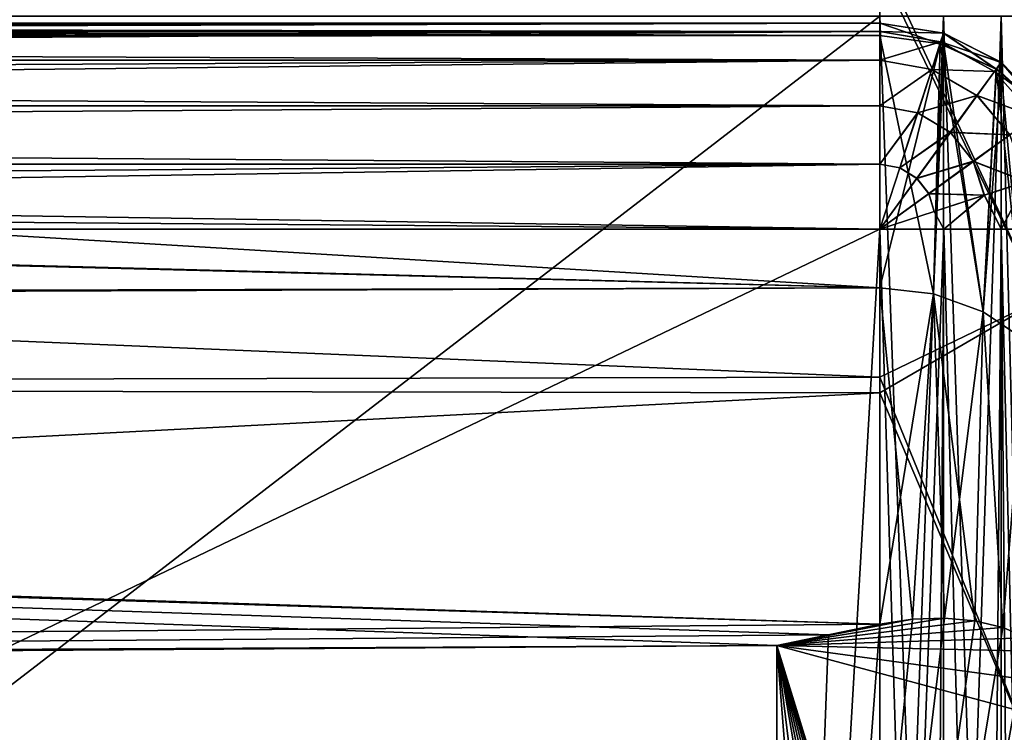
# Model space of a CAD drawing. Header units: millimetres. Extents: x -143 to 143, y -35 to 35.
# Tile 531 of 533: x 136.28 to 141.05, y 14 to 17.46. Entities that reach past the tile are written whole.
import ezdxf

# ---------------------------------------------------------------- set-up
doc = ezdxf.new("R2010")
doc.units = ezdxf.units.MM
doc.header["$LTSCALE"] = 65.185185
for name, color, linetype in [('1126', 7, 'CONTINUOUS'), ('1137', 7, 'CONTINUOUS'), ('1138', 7, 'CONTINUOUS'), ('1141', 7, 'CONTINUOUS'), ('1147', 7, 'CONTINUOUS'), ('1151', 7, 'CONTINUOUS'), ('1301', 7, 'CONTINUOUS'), ('1323', 7, 'CONTINUOUS'), ('1450', 7, 'CONTINUOUS'), ('1452', 7, 'CONTINUOUS'), ('1701', 7, 'CONTINUOUS'), ('1702', 7, 'CONTINUOUS'), ('1703', 7, 'CONTINUOUS'), ('1704', 7, 'CONTINUOUS'), ('1705', 7, 'CONTINUOUS'), ('1732', 7, 'CONTINUOUS'), ('1733', 7, 'CONTINUOUS'), ('1734', 7, 'CONTINUOUS'), ('1741', 7, 'CONTINUOUS'), ('1742', 7, 'CONTINUOUS'), ('1743', 7, 'CONTINUOUS'), ('1744', 7, 'CONTINUOUS'), ('1745', 7, 'CONTINUOUS'), ('849', 7, 'CONTINUOUS')]:
    doc.layers.add(name, color=color, linetype=linetype)

msp = doc.modelspace()

# ---------------------------------------------------------------- linework, layer by layer
at = {"layer": '1126', "linetype": 'CONTINUOUS'}
for points in [[(140.45, 17.4714, 2), (140.7581, 17.4714, 1.9513), (140.45, 9, 2), (140.45, 17.4714, 2)], [(140.45, 9, 2), (140.7581, 17.4714, 1.9513), (140.7581, 9, 1.9513), (140.45, 9, 2)], [(140.7581, 17.4714, 1.9513), (141.0373, 17.4714, 1.8094), (140.7581, 9, 1.9513), (140.7581, 17.4714, 1.9513)], [(140.7581, 9, 1.9513), (141.0373, 17.4714, 1.8094), (141.0373, 9, 1.8094), (140.7581, 9, 1.9513)], [(141.0373, 17.4714, 1.8094), (141.2588, 17.4714, 1.588), (141.0373, 9, 1.8094), (141.0373, 17.4714, 1.8094)], [(141.0373, 9, 1.8094), (141.2588, 17.4714, 1.588), (141.2588, 9, 1.588), (141.0373, 9, 1.8094)]]:
    msp.add_3dface(points, dxfattribs=at)
at = {"layer": '1137', "linetype": 'CONTINUOUS'}
for points in [[(93.65, 16.0313, 9.233), (93.65, 17.3888, 6.3151), (140.45, 16.1549, 9.0149), (93.65, 16.0313, 9.233)], [(140.45, 16.1549, 9.0149), (93.65, 17.3888, 6.3151), (120.15, 17.3787, 6.3429), (140.45, 16.1549, 9.0149)], [(140.45, 17.3787, 6.3429), (140.45, 16.1549, 9.0149), (120.15, 17.3787, 6.3429), (140.45, 17.3787, 6.3429)], [(140.45, 14.5235, 11.4594), (93.65, 16.0313, 9.233), (140.45, 16.1549, 9.0149), (140.45, 14.5235, 11.4594)], [(93.65, 14.1886, 11.8715), (93.65, 16.0313, 9.233), (139.95, 14.419, 11.5906), (93.65, 14.1886, 11.8715)], [(139.95, 14.419, 11.5906), (93.65, 16.0313, 9.233), (140.2001, 14.4714, 11.5251), (139.95, 14.419, 11.5906)], [(140.2001, 14.4714, 11.5251), (93.65, 16.0313, 9.233), (140.45, 14.5235, 11.4594), (140.2001, 14.4714, 11.5251)], [(93.65, 14.1886, 11.8715), (139.95, 14.419, 11.5906), (139.95, 13.0815, 13.0815), (93.65, 14.1886, 11.8715)], [(93.65, 11.9166, 14.1508), (93.65, 14.1886, 11.8715), (139.95, 13.0815, 13.0815), (93.65, 11.9166, 14.1508)]]:
    msp.add_3dface(points, dxfattribs=at)
at = {"layer": '1138', "linetype": 'CONTINUOUS'}
for points in [[(140.9105, 14.5387, 11.2575), (139.95, 14.419, 11.5906), (140.7634, 14.5526, 11.3407), (140.9105, 14.5387, 11.2575)], [(140.7634, 14.5526, 11.3407), (139.95, 14.419, 11.5906), (140.6084, 14.5474, 11.4086), (140.7634, 14.5526, 11.3407)], [(139.95, 14.419, 11.5906), (140.45, 14.5235, 11.4594), (140.6084, 14.5474, 11.4086), (139.95, 14.419, 11.5906)], [(141.0457, 14.5063, 11.1613), (139.95, 14.419, 11.5906), (140.9105, 14.5387, 11.2575), (141.0457, 14.5063, 11.1613)], [(139.95, 14.419, 11.5906), (140.2001, 14.4714, 11.5251), (140.45, 14.5235, 11.4594), (139.95, 14.419, 11.5906)], [(141.1652, 14.4563, 11.055), (139.95, 14.419, 11.5906), (141.0457, 14.5063, 11.1613), (141.1652, 14.4563, 11.055)], [(141.2661, 14.3906, 10.9417), (139.95, 14.419, 11.5906), (141.1652, 14.4563, 11.055), (141.2661, 14.3906, 10.9417)], [(141.45, 14.0152, 10.4797), (141.45, 9.5355, 6), (139.95, 14.419, 11.5906), (141.45, 14.0152, 10.4797)], [(141.45, 14.0152, 10.4797), (139.95, 14.419, 11.5906), (141.4038, 14.2204, 10.7066), (141.45, 14.0152, 10.4797)], [(139.95, 14.419, 11.5906), (141.45, 9.5355, 6), (141.436, 9.3622, 5.8333), (139.95, 14.419, 11.5906)], [(141.4038, 14.2204, 10.7066), (139.95, 14.419, 11.5906), (141.2661, 14.3906, 10.9417), (141.4038, 14.2204, 10.7066)], [(139.95, 7.8284, 5), (139.95, 14.419, 11.5906), (140.45, 8.0641, 5), (139.95, 7.8284, 5)], [(140.45, 8.0641, 5), (139.95, 14.419, 11.5906), (140.7033, 8.2162, 5.0326), (140.45, 8.0641, 5)], [(140.7033, 8.2162, 5.0326), (139.95, 14.419, 11.5906), (140.9708, 8.456, 5.1463), (140.7033, 8.2162, 5.0326)], [(140.9708, 8.456, 5.1463), (139.95, 14.419, 11.5906), (141.1015, 8.6126, 5.2414), (140.9708, 8.456, 5.1463)], [(141.1015, 8.6126, 5.2414), (139.95, 14.419, 11.5906), (141.2201, 8.7892, 5.3621), (141.1015, 8.6126, 5.2414)], [(141.2201, 8.7892, 5.3621), (139.95, 14.419, 11.5906), (141.319, 8.9791, 5.5053), (141.2201, 8.7892, 5.3621)], [(141.319, 8.9791, 5.5053), (139.95, 14.419, 11.5906), (141.3922, 9.1733, 5.665), (141.319, 8.9791, 5.5053)], [(141.3922, 9.1733, 5.665), (139.95, 14.419, 11.5906), (141.436, 9.3622, 5.8333), (141.3922, 9.1733, 5.665)]]:
    msp.add_3dface(points, dxfattribs=at)
at = {"layer": '1141', "linetype": 'CONTINUOUS'}
for points in [[(140.45, 16.1549, 9.0149), (140.45, 17.3787, 6.3429), (140.7421, 17.3377, 6.3279), (140.45, 16.1549, 9.0149)], [(140.7088, 16.1252, 8.9983), (140.45, 16.1549, 9.0149), (140.7421, 17.3377, 6.3279), (140.7088, 16.1252, 8.9983)], [(140.7588, 17.3328, 6.3261), (140.7088, 16.1252, 8.9983), (140.7421, 17.3377, 6.3279), (140.7588, 17.3328, 6.3261)], [(140.95, 16.0379, 8.9496), (140.7088, 16.1252, 8.9983), (140.7588, 17.3328, 6.3261), (140.95, 16.0379, 8.9496)], [(141.0143, 17.2148, 6.283), (140.95, 16.0379, 8.9496), (140.7588, 17.3328, 6.3261), (141.0143, 17.2148, 6.283)], [(141.0376, 17.1994, 6.2774), (140.95, 16.0379, 8.9496), (141.0143, 17.2148, 6.283), (141.0376, 17.1994, 6.2774)], [(141.1571, 15.8992, 8.8721), (140.95, 16.0379, 8.9496), (141.0376, 17.1994, 6.2774), (141.1571, 15.8992, 8.8721)], [(141.2417, 17.0131, 6.2094), (141.1571, 15.8992, 8.8721), (141.0376, 17.1994, 6.2774), (141.2417, 17.0131, 6.2094)], [(140.45, 14.5235, 11.4594), (140.45, 16.1549, 9.0149), (140.7088, 16.1252, 8.9983), (140.45, 14.5235, 11.4594)], [(140.6084, 14.5474, 11.4086), (140.45, 14.5235, 11.4594), (140.7088, 16.1252, 8.9983), (140.6084, 14.5474, 11.4086)], [(140.7634, 14.5526, 11.3407), (140.6084, 14.5474, 11.4086), (140.7088, 16.1252, 8.9983), (140.7634, 14.5526, 11.3407)], [(140.95, 16.0379, 8.9496), (140.7634, 14.5526, 11.3407), (140.7088, 16.1252, 8.9983), (140.95, 16.0379, 8.9496)], [(140.9105, 14.5387, 11.2575), (140.7634, 14.5526, 11.3407), (140.95, 16.0379, 8.9496), (140.9105, 14.5387, 11.2575)], [(141.0457, 14.5063, 11.1613), (140.9105, 14.5387, 11.2575), (140.95, 16.0379, 8.9496), (141.0457, 14.5063, 11.1613)], [(141.1571, 15.8992, 8.8721), (141.0457, 14.5063, 11.1613), (140.95, 16.0379, 8.9496), (141.1571, 15.8992, 8.8721)], [(141.1652, 14.4563, 11.055), (141.0457, 14.5063, 11.1613), (141.1571, 15.8992, 8.8721), (141.1652, 14.4563, 11.055)]]:
    msp.add_3dface(points, dxfattribs=at)
at = {"layer": '1147', "linetype": 'CONTINUOUS'}
for points in [[(139.95, 11.5906, -14.419), (139.95, 14.419, -11.5906), (139.95, 13.0815, -13.0815), (139.95, 11.5906, -14.419)], [(139.95, 14.419, -11.5906), (139.95, 11.5906, -14.419), (139.95, 4.1417, -6.9701), (139.95, 14.419, -11.5906)], [(139.95, 14.419, -11.5906), (139.95, 4.1417, -6.9701), (139.95, 7.8284, -5), (139.95, 14.419, -11.5906)]]:
    msp.add_3dface(points, dxfattribs=at)
at = {"layer": '1151', "linetype": 'CONTINUOUS'}
for points in [[(140.45, 17.3787, -6.3429), (140.45, 16.1549, -9.0149), (140.7088, 16.1252, -8.9983), (140.45, 17.3787, -6.3429)], [(140.45, 17.3787, -6.3429), (140.7088, 16.1252, -8.9983), (140.7412, 17.338, -6.328), (140.45, 17.3787, -6.3429)], [(140.7088, 16.1252, -8.9983), (140.95, 16.0379, -8.9496), (140.7412, 17.338, -6.328), (140.7088, 16.1252, -8.9983)], [(140.7412, 17.338, -6.328), (140.95, 16.0379, -8.9496), (140.7588, 17.3328, -6.3261), (140.7412, 17.338, -6.328)], [(140.7588, 17.3328, -6.3261), (140.95, 16.0379, -8.9496), (141.0136, 17.2153, -6.2832), (140.7588, 17.3328, -6.3261)], [(140.95, 16.0379, -8.9496), (141.1571, 15.8992, -8.8721), (141.0136, 17.2153, -6.2832), (140.95, 16.0379, -8.9496)], [(141.0136, 17.2153, -6.2832), (141.1571, 15.8992, -8.8721), (141.0376, 17.1994, -6.2774), (141.0136, 17.2153, -6.2832)], [(141.0376, 17.1994, -6.2774), (141.1571, 15.8992, -8.8721), (141.2411, 17.0138, -6.2097), (141.0376, 17.1994, -6.2774)], [(140.45, 16.1549, -9.0149), (140.45, 14.5235, -11.4594), (140.6084, 14.5474, -11.4086), (140.45, 16.1549, -9.0149)], [(140.45, 16.1549, -9.0149), (140.6084, 14.5474, -11.4086), (140.7088, 16.1252, -8.9983), (140.45, 16.1549, -9.0149)], [(140.6084, 14.5474, -11.4086), (140.7634, 14.5526, -11.3407), (140.7088, 16.1252, -8.9983), (140.6084, 14.5474, -11.4086)], [(140.7634, 14.5526, -11.3407), (140.9106, 14.5387, -11.2574), (140.7088, 16.1252, -8.9983), (140.7634, 14.5526, -11.3407)], [(140.7088, 16.1252, -8.9983), (140.9106, 14.5387, -11.2574), (140.95, 16.0379, -8.9496), (140.7088, 16.1252, -8.9983)], [(140.9106, 14.5387, -11.2574), (141.0458, 14.5063, -11.1613), (140.95, 16.0379, -8.9496), (140.9106, 14.5387, -11.2574)], [(140.95, 16.0379, -8.9496), (141.0458, 14.5063, -11.1613), (141.1571, 15.8992, -8.8721), (140.95, 16.0379, -8.9496)], [(141.0458, 14.5063, -11.1613), (141.1654, 14.4563, -11.0549), (141.1571, 15.8992, -8.8721), (141.0458, 14.5063, -11.1613)]]:
    msp.add_3dface(points, dxfattribs=at)
at = {"layer": '1301', "linetype": 'CONTINUOUS'}
for points in [[(93.65, 15.7278, -13.1487), (93.65, 17.7674, -10.2259), (140.45, 17.7043, -10.3348), (93.65, 15.7278, -13.1487)], [(140.45, 15.6449, -13.2472), (93.65, 15.7278, -13.1487), (140.45, 17.7043, -10.3348), (140.45, 15.6449, -13.2472)], [(93.65, 13.2127, -15.674), (93.65, 15.7278, -13.1487), (140.45, 15.6449, -13.2472), (93.65, 13.2127, -15.674)], [(140.45, 13.1119, -15.7584), (93.65, 13.2127, -15.674), (140.45, 15.6449, -13.2472), (140.45, 13.1119, -15.7584)]]:
    msp.add_3dface(points, dxfattribs=at)
at = {"layer": '1323', "linetype": 'CONTINUOUS'}
for points in [[(140.45, 15.7207, 13.1571), (140.45, 17.7633, 10.233), (93.65, 17.6834, 10.3705), (140.45, 15.7207, 13.1571)], [(93.65, 15.62, 13.2765), (140.45, 15.7207, 13.1571), (93.65, 17.6834, 10.3705), (93.65, 15.62, 13.2765)], [(140.45, 13.2022, 15.6829), (140.45, 15.7207, 13.1571), (93.65, 15.62, 13.2765), (140.45, 13.2022, 15.6829)], [(93.65, 13.0844, 15.7813), (140.45, 13.2022, 15.6829), (93.65, 15.62, 13.2765), (93.65, 13.0844, 15.7813)]]:
    msp.add_3dface(points, dxfattribs=at)
at = {"layer": '1450', "linetype": 'CONTINUOUS'}
for points in [[(141.2265, 17.9393, 9.7083), (140.45, 17.7633, 10.233), (141.2265, 16.0967, 12.5286), (141.2265, 17.9393, 9.7083)], [(140.45, 17.7633, 10.233), (140.45, 15.7207, 13.1571), (141.2265, 16.0967, 12.5286), (140.45, 17.7633, 10.233)], [(141.2265, 16.0967, 12.5286), (140.45, 15.7207, 13.1571), (141.2265, 13.815, 15.0071), (141.2265, 16.0967, 12.5286)], [(140.45, 15.7207, 13.1571), (140.45, 13.2022, 15.6829), (141.2265, 13.815, 15.0071), (140.45, 15.7207, 13.1571)]]:
    msp.add_3dface(points, dxfattribs=at)
at = {"layer": '1452', "linetype": 'CONTINUOUS'}
for points in [[(141.2265, 16.0967, -12.5286), (140.45, 17.7043, -10.3348), (141.2265, 17.9393, -9.7083), (141.2265, 16.0967, -12.5286)], [(140.45, 15.6449, -13.2472), (140.45, 17.7043, -10.3348), (141.2265, 16.0967, -12.5286), (140.45, 15.6449, -13.2472)], [(141.2265, 13.815, -15.0071), (140.45, 15.6449, -13.2472), (141.2265, 16.0967, -12.5286), (141.2265, 13.815, -15.0071)], [(140.45, 13.1119, -15.7584), (140.45, 15.6449, -13.2472), (141.2265, 13.815, -15.0071), (140.45, 13.1119, -15.7584)]]:
    msp.add_3dface(points, dxfattribs=at)
at = {"layer": '1701', "linetype": 'CONTINUOUS'}
for points in [[(139.95, 7.8284, -5), (120.15, 6.7082, -5), (140.45, 16.4393, -5), (139.95, 7.8284, -5)], [(120.15, 6.7082, -5), (120.15, 16.4393, -5), (140.45, 16.4393, -5), (120.15, 6.7082, -5)], [(140.45, 8.0641, -5), (139.95, 7.8284, -5), (140.45, 16.4393, -5), (140.45, 8.0641, -5)]]:
    msp.add_3dface(points, dxfattribs=at)
at = {"layer": '1702', "linetype": 'CONTINUOUS'}
for points in [[(139.95, 7.8284, -5), (140.9106, 14.5387, -11.2574), (140.7634, 14.5526, -11.3407), (139.95, 7.8284, -5)], [(139.95, 7.8284, -5), (140.7634, 14.5526, -11.3407), (140.6084, 14.5474, -11.4086), (139.95, 7.8284, -5)], [(140.45, 14.5235, -11.4594), (139.95, 7.8284, -5), (140.6084, 14.5474, -11.4086), (140.45, 14.5235, -11.4594)], [(139.95, 7.8284, -5), (141.0458, 14.5063, -11.1613), (140.9106, 14.5387, -11.2574), (139.95, 7.8284, -5)], [(140.45, 14.5235, -11.4594), (140.2001, 14.4714, -11.5251), (139.95, 7.8284, -5), (140.45, 14.5235, -11.4594)], [(139.95, 7.8284, -5), (141.1654, 14.4563, -11.0549), (141.0458, 14.5063, -11.1613), (139.95, 7.8284, -5)], [(140.2001, 14.4714, -11.5251), (139.95, 14.419, -11.5906), (139.95, 7.8284, -5), (140.2001, 14.4714, -11.5251)], [(139.95, 7.8284, -5), (141.2663, 14.3905, -10.9415), (141.1654, 14.4563, -11.0549), (139.95, 7.8284, -5)], [(139.95, 7.8284, -5), (141.4039, 14.2202, -10.7064), (141.2663, 14.3905, -10.9415), (139.95, 7.8284, -5)], [(139.95, 7.8284, -5), (141.45, 14.0152, -10.4797), (141.4039, 14.2202, -10.7064), (139.95, 7.8284, -5)], [(141.45, 9.5355, -6), (141.45, 14.0152, -10.4797), (139.95, 7.8284, -5), (141.45, 9.5355, -6)]]:
    msp.add_3dface(points, dxfattribs=at)
at = {"layer": '1703', "linetype": 'CONTINUOUS'}
for points in [[(140.45, 8.0641, -5), (140.45, 16.4393, -5), (140.759, 16.4393, -5.0489), (140.45, 8.0641, -5)], [(140.7033, 8.2162, -5.0326), (140.45, 8.0641, -5), (140.759, 16.4393, -5.0489), (140.7033, 8.2162, -5.0326)], [(140.9708, 8.456, -5.1463), (140.7033, 8.2162, -5.0326), (140.759, 16.4393, -5.0489), (140.9708, 8.456, -5.1463)], [(141.0378, 16.4393, -5.191), (140.9708, 8.456, -5.1463), (140.759, 16.4393, -5.0489), (141.0378, 16.4393, -5.191)], [(141.1015, 8.6126, -5.2414), (140.9708, 8.456, -5.1463), (141.0378, 16.4393, -5.191), (141.1015, 8.6126, -5.2414)], [(141.259, 16.4393, -5.4122), (141.1015, 8.6126, -5.2414), (141.0378, 16.4393, -5.191), (141.259, 16.4393, -5.4122)]]:
    msp.add_3dface(points, dxfattribs=at)
at = {"layer": '1704', "linetype": 'CONTINUOUS'}
for points in [[(140.45, 17.3787, -6.3429), (140.7412, 17.338, -6.328), (140.45, 17.4388, -6.0298), (140.45, 17.3787, -6.3429)], [(140.7412, 17.338, -6.328), (140.7581, 17.3905, -6.0159), (140.45, 17.4388, -6.0298), (140.7412, 17.338, -6.328)], [(140.45, 17.4388, -6.0298), (140.7581, 17.3905, -6.0159), (140.45, 17.3974, -5.7138), (140.45, 17.4388, -6.0298)], [(140.7581, 17.3905, -6.0159), (140.7442, 17.3477, -5.7031), (140.45, 17.3974, -5.7138), (140.7581, 17.3905, -6.0159)], [(140.45, 17.3974, -5.7138), (140.7442, 17.3477, -5.7031), (140.45, 17.2587, -5.4268), (140.45, 17.3974, -5.7138)], [(140.7412, 17.338, -6.328), (141.0136, 17.2153, -6.2832), (140.7581, 17.3905, -6.0159), (140.7412, 17.338, -6.328)], [(140.7442, 17.3477, -5.7031), (140.7581, 17.3905, -6.0159), (141.0371, 17.2484, -5.9764), (140.7442, 17.3477, -5.7031)], [(140.7581, 17.3905, -6.0159), (141.0136, 17.2153, -6.2832), (141.0371, 17.2484, -5.9764), (140.7581, 17.3905, -6.0159)], [(140.7442, 17.3477, -5.7031), (140.701, 17.2142, -5.42), (140.45, 17.2587, -5.4268), (140.7442, 17.3477, -5.7031)], [(140.701, 17.2142, -5.42), (140.7442, 17.3477, -5.7031), (141.005, 17.2042, -5.6731), (140.701, 17.2142, -5.42)], [(140.7412, 17.338, -6.328), (140.7588, 17.3328, -6.3261), (141.0136, 17.2153, -6.2832), (140.7412, 17.338, -6.328)], [(141.005, 17.2042, -5.6731), (140.7442, 17.3477, -5.7031), (141.0371, 17.2484, -5.9764), (141.005, 17.2042, -5.6731)], [(140.45, 17.2587, -5.4268), (140.701, 17.2142, -5.42), (140.45, 17.0367, -5.1981), (140.45, 17.2587, -5.4268)], [(141.005, 17.2042, -5.6731), (141.0371, 17.2484, -5.9764), (141.2558, 17.0251, -5.9136), (141.005, 17.2042, -5.6731)], [(141.0136, 17.2153, -6.2832), (141.2411, 17.0138, -6.2097), (141.0371, 17.2484, -5.9764), (141.0136, 17.2153, -6.2832)], [(141.0371, 17.2484, -5.9764), (141.2411, 17.0138, -6.2097), (141.2558, 17.0251, -5.9136), (141.0371, 17.2484, -5.9764)], [(140.701, 17.2142, -5.42), (140.6327, 17.0033, -5.1947), (140.45, 17.0367, -5.1981), (140.701, 17.2142, -5.42)], [(140.6327, 17.0033, -5.1947), (140.701, 17.2142, -5.42), (140.9202, 17.0873, -5.4008), (140.6327, 17.0033, -5.1947)], [(140.9202, 17.0873, -5.4008), (140.701, 17.2142, -5.42), (141.005, 17.2042, -5.6731), (140.9202, 17.0873, -5.4008)], [(140.9202, 17.0873, -5.4008), (141.005, 17.2042, -5.6731), (141.2001, 16.9846, -5.6259), (140.9202, 17.0873, -5.4008)], [(141.2001, 16.9846, -5.6259), (141.005, 17.2042, -5.6731), (141.2558, 17.0251, -5.9136), (141.2001, 16.9846, -5.6259)], [(141.0136, 17.2153, -6.2832), (141.0376, 17.1994, -6.2774), (141.2411, 17.0138, -6.2097), (141.0136, 17.2153, -6.2832)], [(140.7907, 16.9088, -5.1855), (140.6327, 17.0033, -5.1947), (140.9202, 17.0873, -5.4008), (140.7907, 16.9088, -5.1855)], [(140.7907, 16.9088, -5.1855), (140.9202, 17.0873, -5.4008), (141.0788, 16.8964, -5.371), (140.7907, 16.9088, -5.1855)], [(141.0788, 16.8964, -5.371), (140.9202, 17.0873, -5.4008), (141.2001, 16.9846, -5.6259), (141.0788, 16.8964, -5.371)], [(140.45, 17.0367, -5.1981), (140.6327, 17.0033, -5.1947), (140.45, 16.754, -5.0508), (140.45, 17.0367, -5.1981)], [(140.6327, 17.0033, -5.1947), (140.5461, 16.7361, -5.0499), (140.45, 16.754, -5.0508), (140.6327, 17.0033, -5.1947)], [(140.5461, 16.7361, -5.0499), (140.6327, 17.0033, -5.1947), (140.7907, 16.9088, -5.1855), (140.5461, 16.7361, -5.0499)], [(140.6288, 16.6858, -5.0475), (140.5461, 16.7361, -5.0499), (140.7907, 16.9088, -5.1855), (140.6288, 16.6858, -5.0475)], [(140.6288, 16.6858, -5.0475), (140.7907, 16.9088, -5.1855), (140.9025, 16.7683, -5.1711), (140.6288, 16.6858, -5.0475)], [(140.9025, 16.7683, -5.1711), (140.7907, 16.9088, -5.1855), (141.0788, 16.8964, -5.371), (140.9025, 16.7683, -5.1711)], [(140.9025, 16.7683, -5.1711), (141.0788, 16.8964, -5.371), (141.159, 16.6697, -5.3335), (140.9025, 16.7683, -5.1711)], [(140.6866, 16.6113, -5.0437), (140.6288, 16.6858, -5.0475), (140.9025, 16.7683, -5.1711), (140.6866, 16.6113, -5.0437)], [(140.6866, 16.6113, -5.0437), (140.9025, 16.7683, -5.1711), (140.9559, 16.6037, -5.1532), (140.6866, 16.6113, -5.0437)], [(140.9559, 16.6037, -5.1532), (140.9025, 16.7683, -5.1711), (141.159, 16.6697, -5.3335), (140.9559, 16.6037, -5.1532)], [(140.5461, 16.7361, -5.0499), (140.45, 16.4393, -5), (140.45, 16.754, -5.0508), (140.5461, 16.7361, -5.0499)], [(140.45, 16.4393, -5), (140.5461, 16.7361, -5.0499), (140.6288, 16.6858, -5.0475), (140.45, 16.4393, -5)], [(140.45, 16.4393, -5), (140.6288, 16.6858, -5.0475), (140.6866, 16.6113, -5.0437), (140.45, 16.4393, -5)], [(141.0378, 16.4393, -5.191), (140.9559, 16.6037, -5.1532), (141.159, 16.6697, -5.3335), (141.0378, 16.4393, -5.191)], [(141.259, 16.4393, -5.4122), (141.0378, 16.4393, -5.191), (141.159, 16.6697, -5.3335), (141.259, 16.4393, -5.4122)], [(140.45, 16.4393, -5), (140.6866, 16.6113, -5.0437), (140.7132, 16.5248, -5.0391), (140.45, 16.4393, -5)], [(140.7132, 16.5248, -5.0391), (140.6866, 16.6113, -5.0437), (140.9559, 16.6037, -5.1532), (140.7132, 16.5248, -5.0391)], [(140.759, 16.4393, -5.0489), (140.7132, 16.5248, -5.0391), (140.9559, 16.6037, -5.1532), (140.759, 16.4393, -5.0489)], [(141.0378, 16.4393, -5.191), (140.759, 16.4393, -5.0489), (140.9559, 16.6037, -5.1532), (141.0378, 16.4393, -5.191)], [(140.759, 16.4393, -5.0489), (140.45, 16.4393, -5), (140.7132, 16.5248, -5.0391), (140.759, 16.4393, -5.0489)]]:
    msp.add_3dface(points, dxfattribs=at)
at = {"layer": '1705', "linetype": 'CONTINUOUS'}
for points in [[(120.1501, 17.431, -5.8717), (140.45, 17.3974, -5.7138), (120.1498, 17.3979, -5.7152), (120.1501, 17.431, -5.8717)], [(120.15, 17.3787, -6.3429), (140.45, 17.3787, -6.3429), (140.45, 17.4388, -6.0298), (120.15, 17.3787, -6.3429)], [(120.15, 17.3787, -6.3429), (140.45, 17.4388, -6.0298), (120.1502, 17.4211, -6.19), (120.15, 17.3787, -6.3429)], [(140.45, 17.4388, -6.0298), (140.45, 17.3974, -5.7138), (120.1501, 17.431, -5.8717), (140.45, 17.4388, -6.0298)], [(120.1508, 17.4388, -6.0315), (140.45, 17.4388, -6.0298), (120.1501, 17.431, -5.8717), (120.1508, 17.4388, -6.0315)], [(120.1502, 17.4211, -6.19), (140.45, 17.4388, -6.0298), (120.1508, 17.4388, -6.0315), (120.1502, 17.4211, -6.19)], [(120.1498, 17.3979, -5.7152), (140.45, 17.3974, -5.7138), (120.15, 17.3402, -5.566), (120.1498, 17.3979, -5.7152)], [(140.45, 17.3974, -5.7138), (140.45, 17.2587, -5.4268), (120.15, 17.3402, -5.566), (140.45, 17.3974, -5.7138)], [(120.15, 17.3402, -5.566), (140.45, 17.2587, -5.4268), (120.15, 17.2594, -5.4278), (120.15, 17.3402, -5.566)], [(120.15, 17.2594, -5.4278), (140.45, 17.2587, -5.4268), (120.1499, 17.1575, -5.3041), (120.15, 17.2594, -5.4278)], [(140.45, 17.2587, -5.4268), (140.45, 17.0367, -5.1981), (120.1499, 17.1575, -5.3041), (140.45, 17.2587, -5.4268)], [(120.1499, 17.1575, -5.3041), (140.45, 17.0367, -5.1981), (120.1499, 17.0371, -5.1984), (120.1499, 17.1575, -5.3041)], [(120.1499, 17.0371, -5.1984), (140.45, 17.0367, -5.1981), (120.15, 16.9014, -5.1132), (120.1499, 17.0371, -5.1984)], [(140.45, 17.0367, -5.1981), (140.45, 16.754, -5.0508), (120.15, 16.9014, -5.1132), (140.45, 17.0367, -5.1981)], [(120.15, 16.9014, -5.1132), (140.45, 16.754, -5.0508), (120.1499, 16.7539, -5.0508), (120.15, 16.9014, -5.1132)], [(140.45, 16.754, -5.0508), (140.45, 16.4393, -5), (120.1499, 16.7539, -5.0508), (140.45, 16.754, -5.0508)], [(120.1499, 16.7539, -5.0508), (140.45, 16.4393, -5), (120.15, 16.5985, -5.0128), (120.1499, 16.7539, -5.0508)], [(140.45, 16.4393, -5), (120.15, 16.4393, -5), (120.15, 16.5985, -5.0128), (140.45, 16.4393, -5)]]:
    msp.add_3dface(points, dxfattribs=at)
at = {"layer": '1732', "linetype": 'CONTINUOUS'}
for points in [[(140.45, 17.4714, -2), (129.45, 17.4714, -2), (140.45, 9, -2), (140.45, 17.4714, -2)], [(140.45, 9, -2), (129.45, 17.4714, -2), (129.45, 9, -2), (140.45, 9, -2)]]:
    msp.add_3dface(points, dxfattribs=at)
at = {"layer": '1733', "linetype": 'CONTINUOUS'}
for points in [[(140.7581, 17.4714, -1.9513), (140.45, 17.4714, -2), (140.7581, 9, -1.9513), (140.7581, 17.4714, -1.9513)], [(140.7581, 9, -1.9513), (140.45, 17.4714, -2), (140.45, 9, -2), (140.7581, 9, -1.9513)], [(141.0373, 17.4714, -1.8094), (140.7581, 17.4714, -1.9513), (141.0373, 9, -1.8094), (141.0373, 17.4714, -1.8094)], [(141.0373, 9, -1.8094), (140.7581, 17.4714, -1.9513), (140.7581, 9, -1.9513), (141.0373, 9, -1.8094)], [(141.2588, 17.4714, -1.588), (141.0373, 17.4714, -1.8094), (141.2588, 9, -1.588), (141.2588, 17.4714, -1.588)], [(141.2588, 9, -1.588), (141.0373, 17.4714, -1.8094), (141.0373, 9, -1.8094), (141.2588, 9, -1.588)]]:
    msp.add_3dface(points, dxfattribs=at)
at = {"layer": '1734', "linetype": 'CONTINUOUS'}
for points in [[(140.45, 17.4714, 2), (140.45, 9, 2), (129.45, 9, 2), (140.45, 17.4714, 2)], [(129.45, 17.4714, 2), (140.45, 17.4714, 2), (129.45, 9, 2), (129.45, 17.4714, 2)]]:
    msp.add_3dface(points, dxfattribs=at)
at = {"layer": '1741', "linetype": 'CONTINUOUS'}
for points in [[(120.1501, 17.431, 5.8717), (120.1498, 17.3979, 5.7152), (140.45, 17.4388, 6.0298), (120.1501, 17.431, 5.8717)], [(140.45, 17.4388, 6.0298), (120.1498, 17.3979, 5.7152), (140.45, 17.3974, 5.7138), (140.45, 17.4388, 6.0298)], [(120.1508, 17.4388, 6.0315), (120.1501, 17.431, 5.8717), (140.45, 17.4388, 6.0298), (120.1508, 17.4388, 6.0315)], [(140.45, 17.3787, 6.3429), (120.1502, 17.4211, 6.19), (120.1508, 17.4388, 6.0315), (140.45, 17.3787, 6.3429)], [(140.45, 17.3787, 6.3429), (120.1508, 17.4388, 6.0315), (140.45, 17.4388, 6.0298), (140.45, 17.3787, 6.3429)], [(120.1498, 17.3979, 5.7152), (120.15, 17.3402, 5.566), (140.45, 17.3974, 5.7138), (120.1498, 17.3979, 5.7152)], [(140.45, 17.3787, 6.3429), (120.15, 17.3787, 6.3429), (120.1502, 17.4211, 6.19), (140.45, 17.3787, 6.3429)], [(120.15, 17.3402, 5.566), (120.15, 17.2594, 5.4278), (140.45, 17.3974, 5.7138), (120.15, 17.3402, 5.566)], [(140.45, 17.3974, 5.7138), (120.15, 17.2594, 5.4278), (140.45, 17.2587, 5.4268), (140.45, 17.3974, 5.7138)], [(120.15, 17.2594, 5.4278), (120.1499, 17.1575, 5.3041), (140.45, 17.2587, 5.4268), (120.15, 17.2594, 5.4278)], [(120.1499, 17.1575, 5.3041), (120.1499, 17.0371, 5.1984), (140.45, 17.2587, 5.4268), (120.1499, 17.1575, 5.3041)], [(140.45, 17.2587, 5.4268), (120.1499, 17.0371, 5.1984), (140.45, 17.0367, 5.1981), (140.45, 17.2587, 5.4268)], [(120.1499, 17.0371, 5.1984), (120.15, 16.9014, 5.1132), (140.45, 17.0367, 5.1981), (120.1499, 17.0371, 5.1984)], [(140.45, 17.0367, 5.1981), (120.15, 16.9014, 5.1132), (140.45, 16.754, 5.0508), (140.45, 17.0367, 5.1981)], [(120.15, 16.9014, 5.1132), (120.1499, 16.7539, 5.0508), (140.45, 16.754, 5.0508), (120.15, 16.9014, 5.1132)], [(120.1499, 16.7539, 5.0508), (120.15, 16.5985, 5.0128), (140.45, 16.754, 5.0508), (120.1499, 16.7539, 5.0508)], [(120.15, 16.5985, 5.0128), (120.15, 16.4393, 5), (140.45, 16.754, 5.0508), (120.15, 16.5985, 5.0128)], [(140.45, 16.754, 5.0508), (120.15, 16.4393, 5), (140.45, 16.4393, 5), (140.45, 16.754, 5.0508)]]:
    msp.add_3dface(points, dxfattribs=at)
at = {"layer": '1742', "linetype": 'CONTINUOUS'}
for points in [[(140.7421, 17.3377, 6.3279), (140.45, 17.3787, 6.3429), (140.45, 17.4388, 6.0298), (140.7421, 17.3377, 6.3279)], [(140.7421, 17.3377, 6.3279), (140.45, 17.4388, 6.0298), (140.759, 17.3902, 6.0158), (140.7421, 17.3377, 6.3279)], [(140.45, 17.4388, 6.0298), (140.45, 17.3974, 5.7138), (140.759, 17.3902, 6.0158), (140.45, 17.4388, 6.0298)], [(140.45, 17.3974, 5.7138), (140.45, 17.2587, 5.4268), (140.7451, 17.3474, 5.7031), (140.45, 17.3974, 5.7138)], [(140.759, 17.3902, 6.0158), (140.45, 17.3974, 5.7138), (140.7451, 17.3474, 5.7031), (140.759, 17.3902, 6.0158)], [(140.7588, 17.3328, 6.3261), (140.7421, 17.3377, 6.3279), (140.759, 17.3902, 6.0158), (140.7588, 17.3328, 6.3261)], [(140.759, 17.3902, 6.0158), (140.7451, 17.3474, 5.7031), (141.0379, 17.2479, 5.9763), (140.759, 17.3902, 6.0158)], [(141.0143, 17.2148, 6.283), (140.7588, 17.3328, 6.3261), (140.759, 17.3902, 6.0158), (141.0143, 17.2148, 6.283)], [(141.0143, 17.2148, 6.283), (140.759, 17.3902, 6.0158), (141.0379, 17.2479, 5.9763), (141.0143, 17.2148, 6.283)], [(140.7451, 17.3474, 5.7031), (140.45, 17.2587, 5.4268), (140.7017, 17.214, 5.4199), (140.7451, 17.3474, 5.7031)], [(140.7451, 17.3474, 5.7031), (140.7017, 17.214, 5.4199), (141.0057, 17.2037, 5.673), (140.7451, 17.3474, 5.7031)], [(141.0379, 17.2479, 5.9763), (140.7451, 17.3474, 5.7031), (141.0057, 17.2037, 5.673), (141.0379, 17.2479, 5.9763)], [(140.45, 17.2587, 5.4268), (140.45, 17.0367, 5.1981), (140.7017, 17.214, 5.4199), (140.45, 17.2587, 5.4268)], [(141.0379, 17.2479, 5.9763), (141.0057, 17.2037, 5.673), (141.2563, 17.0244, 5.9134), (141.0379, 17.2479, 5.9763)], [(141.0376, 17.1994, 6.2774), (141.0143, 17.2148, 6.283), (141.0379, 17.2479, 5.9763), (141.0376, 17.1994, 6.2774)], [(141.2417, 17.0131, 6.2094), (141.0376, 17.1994, 6.2774), (141.0379, 17.2479, 5.9763), (141.2417, 17.0131, 6.2094)], [(141.2417, 17.0131, 6.2094), (141.0379, 17.2479, 5.9763), (141.2563, 17.0244, 5.9134), (141.2417, 17.0131, 6.2094)], [(140.7017, 17.214, 5.4199), (140.45, 17.0367, 5.1981), (140.6332, 17.0032, 5.1947), (140.7017, 17.214, 5.4199)], [(140.7017, 17.214, 5.4199), (140.6332, 17.0032, 5.1947), (140.9208, 17.0868, 5.4008), (140.7017, 17.214, 5.4199)], [(141.0057, 17.2037, 5.673), (140.7017, 17.214, 5.4199), (140.9208, 17.0868, 5.4008), (141.0057, 17.2037, 5.673)], [(141.0057, 17.2037, 5.673), (140.9208, 17.0868, 5.4008), (141.2006, 16.9839, 5.6258), (141.0057, 17.2037, 5.673)], [(141.2563, 17.0244, 5.9134), (141.0057, 17.2037, 5.673), (141.2006, 16.9839, 5.6258), (141.2563, 17.0244, 5.9134)], [(140.9208, 17.0868, 5.4008), (140.6332, 17.0032, 5.1947), (140.7911, 16.9085, 5.1854), (140.9208, 17.0868, 5.4008)], [(140.9208, 17.0868, 5.4008), (140.7911, 16.9085, 5.1854), (141.0792, 16.8958, 5.3709), (140.9208, 17.0868, 5.4008)], [(141.2006, 16.9839, 5.6258), (140.9208, 17.0868, 5.4008), (141.0792, 16.8958, 5.3709), (141.2006, 16.9839, 5.6258)], [(140.45, 17.0367, 5.1981), (140.45, 16.754, 5.0508), (140.6332, 17.0032, 5.1947), (140.45, 17.0367, 5.1981)], [(140.6332, 17.0032, 5.1947), (140.45, 16.754, 5.0508), (140.5464, 16.736, 5.0499), (140.6332, 17.0032, 5.1947)], [(140.6332, 17.0032, 5.1947), (140.5464, 16.736, 5.0499), (140.7911, 16.9085, 5.1854), (140.6332, 17.0032, 5.1947)], [(140.7911, 16.9085, 5.1854), (140.5464, 16.736, 5.0499), (140.6291, 16.6856, 5.0475), (140.7911, 16.9085, 5.1854)], [(140.7911, 16.9085, 5.1854), (140.6291, 16.6856, 5.0475), (140.9028, 16.7678, 5.1711), (140.7911, 16.9085, 5.1854)], [(141.0792, 16.8958, 5.3709), (140.7911, 16.9085, 5.1854), (140.9028, 16.7678, 5.1711), (141.0792, 16.8958, 5.3709)], [(141.0792, 16.8958, 5.3709), (140.9028, 16.7678, 5.1711), (141.1592, 16.669, 5.3334), (141.0792, 16.8958, 5.3709)], [(140.9028, 16.7678, 5.1711), (140.6291, 16.6856, 5.0475), (140.6867, 16.611, 5.0437), (140.9028, 16.7678, 5.1711)], [(140.9028, 16.7678, 5.1711), (140.6867, 16.611, 5.0437), (140.956, 16.6032, 5.1532), (140.9028, 16.7678, 5.1711)], [(141.1592, 16.669, 5.3334), (140.9028, 16.7678, 5.1711), (140.956, 16.6032, 5.1532), (141.1592, 16.669, 5.3334)], [(140.45, 16.754, 5.0508), (140.45, 16.4393, 5), (140.5464, 16.736, 5.0499), (140.45, 16.754, 5.0508)], [(140.5464, 16.736, 5.0499), (140.45, 16.4393, 5), (140.6291, 16.6856, 5.0475), (140.5464, 16.736, 5.0499)], [(140.6291, 16.6856, 5.0475), (140.45, 16.4393, 5), (140.6867, 16.611, 5.0437), (140.6291, 16.6856, 5.0475)], [(141.1592, 16.669, 5.3334), (140.956, 16.6032, 5.1532), (141.0378, 16.4393, 5.191), (141.1592, 16.669, 5.3334)], [(141.259, 16.4393, 5.4122), (141.1592, 16.669, 5.3334), (141.0378, 16.4393, 5.191), (141.259, 16.4393, 5.4122)], [(140.6867, 16.611, 5.0437), (140.45, 16.4393, 5), (140.7133, 16.5246, 5.0391), (140.6867, 16.611, 5.0437)], [(140.956, 16.6032, 5.1532), (140.6867, 16.611, 5.0437), (140.7133, 16.5246, 5.0391), (140.956, 16.6032, 5.1532)], [(140.956, 16.6032, 5.1532), (140.7133, 16.5246, 5.0391), (140.759, 16.4393, 5.0489), (140.956, 16.6032, 5.1532)], [(141.0378, 16.4393, 5.191), (140.956, 16.6032, 5.1532), (140.759, 16.4393, 5.0489), (141.0378, 16.4393, 5.191)], [(140.7133, 16.5246, 5.0391), (140.45, 16.4393, 5), (140.759, 16.4393, 5.0489), (140.7133, 16.5246, 5.0391)]]:
    msp.add_3dface(points, dxfattribs=at)
at = {"layer": '1743', "linetype": 'CONTINUOUS'}
for points in [[(140.45, 8.0641, 5), (140.7033, 8.2162, 5.0326), (140.45, 16.4393, 5), (140.45, 8.0641, 5)], [(140.45, 16.4393, 5), (140.7033, 8.2162, 5.0326), (140.759, 16.4393, 5.0489), (140.45, 16.4393, 5)], [(140.7033, 8.2162, 5.0326), (140.9708, 8.456, 5.1463), (140.759, 16.4393, 5.0489), (140.7033, 8.2162, 5.0326)], [(140.9708, 8.456, 5.1463), (141.0378, 16.4393, 5.191), (140.759, 16.4393, 5.0489), (140.9708, 8.456, 5.1463)], [(140.9708, 8.456, 5.1463), (141.1015, 8.6126, 5.2414), (141.0378, 16.4393, 5.191), (140.9708, 8.456, 5.1463)], [(141.1015, 8.6126, 5.2414), (141.2201, 8.7892, 5.3621), (141.0378, 16.4393, 5.191), (141.1015, 8.6126, 5.2414)], [(141.2201, 8.7892, 5.3621), (141.259, 16.4393, 5.4122), (141.0378, 16.4393, 5.191), (141.2201, 8.7892, 5.3621)]]:
    msp.add_3dface(points, dxfattribs=at)
at = {"layer": '1744', "linetype": 'CONTINUOUS'}
for points in [[(139.95, 7.8284, 5), (140.45, 8.0641, 5), (120.15, 16.4393, 5), (139.95, 7.8284, 5)], [(139.95, 7.8284, 5), (120.15, 16.4393, 5), (139.95, 6.7082, 5), (139.95, 7.8284, 5)], [(120.15, 16.4393, 5), (140.45, 8.0641, 5), (140.45, 16.4393, 5), (120.15, 16.4393, 5)], [(139.95, 6.7082, 5), (120.15, 16.4393, 5), (120.15, 6.7082, 5), (139.95, 6.7082, 5)]]:
    msp.add_3dface(points, dxfattribs=at)
at = {"layer": '1745', "linetype": 'CONTINUOUS'}
for points in [[(139.95, 14.419, 11.5906), (139.95, 11.5906, 14.419), (139.95, 13.0815, 13.0815), (139.95, 14.419, 11.5906)], [(139.95, 11.5906, 14.419), (139.95, 14.419, 11.5906), (139.95, 7.8284, 5), (139.95, 11.5906, 14.419)]]:
    msp.add_3dface(points, dxfattribs=at)
at = {"layer": '849', "linetype": 'CONTINUOUS'}
for points in [[(120.15, 17.3787, -6.3429), (93.65, 17.3482, -6.4256), (140.45, 17.3787, -6.3429), (120.15, 17.3787, -6.3429)], [(140.45, 17.3787, -6.3429), (93.65, 17.3482, -6.4256), (140.45, 16.1549, -9.0149), (140.45, 17.3787, -6.3429)], [(93.65, 17.3482, -6.4256), (93.65, 15.9722, -9.3348), (140.45, 16.1549, -9.0149), (93.65, 17.3482, -6.4256)], [(140.45, 16.1549, -9.0149), (93.65, 15.9722, -9.3348), (140.45, 14.5235, -11.4594), (140.45, 16.1549, -9.0149)], [(93.65, 15.9722, -9.3348), (93.65, 14.1128, -11.9616), (140.45, 14.5235, -11.4594), (93.65, 15.9722, -9.3348)], [(140.45, 14.5235, -11.4594), (93.65, 14.1128, -11.9616), (140.2001, 14.4714, -11.5251), (140.45, 14.5235, -11.4594)], [(140.2001, 14.4714, -11.5251), (93.65, 14.1128, -11.9616), (139.95, 14.419, -11.5906), (140.2001, 14.4714, -11.5251)], [(139.95, 14.419, -11.5906), (93.65, 14.1128, -11.9616), (139.95, 13.0815, -13.0815), (139.95, 14.419, -11.5906)], [(93.65, 14.1128, -11.9616), (93.65, 11.8263, -14.2263), (139.95, 13.0815, -13.0815), (93.65, 14.1128, -11.9616)]]:
    msp.add_3dface(points, dxfattribs=at)

doc.saveas('drawing.dxf')
